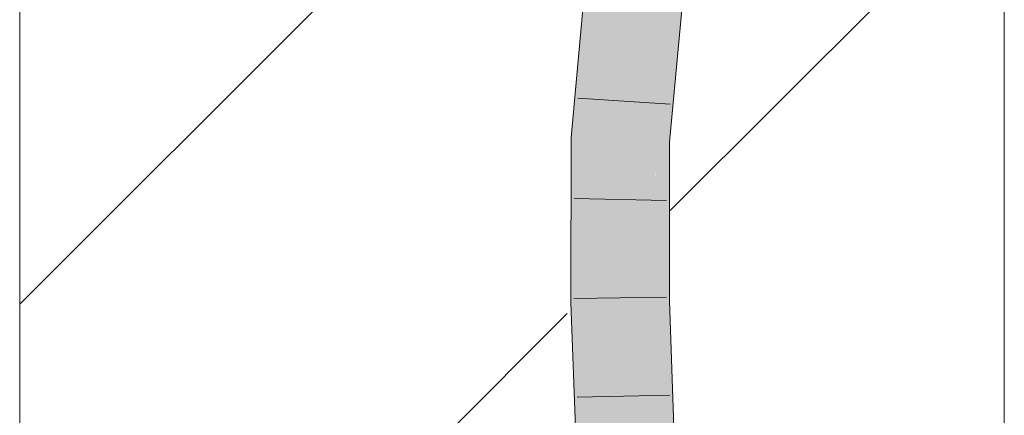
# Model space of a CAD drawing. Extents: x -620 to 300, y 62 to 1162.
# Tile 274 of 307: x 243 to 245.5, y 967.37 to 968.38. Entities that reach past the tile are written whole.
import ezdxf
from ezdxf.lldxf.tags import DXFTag

# ---------------------------------------------------------------- set-up
doc = ezdxf.new("R2010")
doc.units = 0
doc.layers.get('0').update_dxf_attribs({"lineweight": 13})
doc.layers.add('E_Detail_Linie_Text_Bem', color=7, linetype='Continuous', lineweight=13)
for name, color, linetype, lineweight, true_color in [('E_Detail_Wandschraffur', 7, 'Continuous', 5, 0xc0c0c0), ('E_Leerrohr 25-A06G955E8I', 7, 'Continuous', 9, 0xff8000), ('E_Leerrohr 25-Shading', 7, 'Continuous', 9, 0xff8000)]:
    doc.layers.add(name, color=color, linetype=linetype, lineweight=lineweight, true_color=true_color)
tags = doc.linetypes.add('fein_strichliert', pattern=[4, 1, -2, 1]).pattern_tags.tags
tags[8:9] = [DXFTag(74, 4), DXFTag(75, 0), DXFTag(340, '0'), DXFTag(46, 0.0), DXFTag(50, 0.0), DXFTag(44, 0.0), DXFTag(45, 0.0)]
tags[6:7] = [DXFTag(74, 4), DXFTag(75, 0), DXFTag(340, '0'), DXFTag(46, 0.0), DXFTag(50, 0.0), DXFTag(44, 0.0), DXFTag(45, 0.0)]
tags[4:5] = [DXFTag(74, 4), DXFTag(75, 0), DXFTag(340, '0'), DXFTag(46, 0.0), DXFTag(50, 0.0), DXFTag(44, 0.0), DXFTag(45, 0.0)]

# ---------------------------------------------------------------- blocks, each defined once
blk = doc.blocks.new('Shading-A06G94V18I', base_point=(243.3339, 864.5048))
at = {"layer": 'E_Leerrohr 25-Shading', "color": 43, "true_color": 0xd7ab7f}
for points in [[(244.4017, 968.0796), (244.4382, 968.0779), (244.4366, 968.4642), (244.4729, 968.4596)], [(244.655, 968.4363), (244.6483, 968.4372), (244.6148, 968.0701)], [(244.6595, 968.4358), (244.655, 968.4363), (244.617, 968.07), (244.6148, 968.0701)], [(244.617, 968.07), (244.6514, 968.0685), (244.6595, 968.4358), (244.6846, 968.4326)], [(244.4008, 967.6606), (244.4374, 967.6612), (244.4017, 968.0796), (244.4382, 968.0779)], [(244.6148, 968.0701), (244.6143, 967.7444), (244.617, 968.07)], [(244.6143, 967.7444), (244.6514, 968.0685), (244.617, 968.07)], [(244.6514, 968.0685), (244.6143, 967.7444), (244.6509, 967.7455)], [(244.6143, 967.7444), (244.6141, 967.6642), (244.6509, 967.7455), (244.6507, 967.6649)], [(244.416, 967.2342), (244.4526, 967.2353), (244.4008, 967.6606), (244.4374, 967.6612)], [(244.6293, 967.2407), (244.6659, 967.2418), (244.6141, 967.6642), (244.6507, 967.6649)]]:
    blk.add_solid(points, dxfattribs=at)
at = {"layer": 'E_Leerrohr 25-Shading', "color": 31, "true_color": 0xfabd7f}
for points in [[(244.4382, 968.0779), (244.5265, 968.074), (244.4729, 968.4596), (244.5606, 968.4484)], [(244.5578, 968.4179), (244.5265, 968.074), (244.6483, 968.4372), (244.6148, 968.0701)], [(244.4374, 967.6612), (244.5258, 967.6627), (244.4382, 968.0779), (244.5265, 968.074)], [(244.5258, 967.6627), (244.6141, 967.6642), (244.5265, 968.074), (244.6148, 968.0701)], [(244.4526, 967.2353), (244.5409, 967.238), (244.4374, 967.6612), (244.5258, 967.6627)], [(244.5409, 967.238), (244.6293, 967.2407), (244.5258, 967.6627), (244.6141, 967.6642)]]:
    blk.add_solid(points, dxfattribs=at)
blk = doc.blocks.new('Referenz-A06G955I8I')
at = {"layer": 'E_Detail_Linie_Text_Bem', "linetype": 'Continuous', "ltscale": 0.13}
for p, q in [((243.0012, 958.3268), (243.0012, 970.1268)), ((245.5012, 970.1268), (245.5012, 930.1268))]:
    blk.add_line(p, q, dxfattribs=at)
at = {"layer": 'E_Detail_Wandschraffur', "linetype": 'ByBlock', "ltscale": 0.13}
blk.add_line((243.0012, 967.6567), (244.3114, 968.9669), dxfattribs=at)
at = {"layer": 'E_Detail_Wandschraffur', "linetype": 'fein_strichliert', "ltscale": 0.13}
for p, q in [((244.6531, 967.8944), (245.5012, 968.7425)), ((243.0012, 966.2425), (244.3914, 967.6327))]:
    blk.add_line(p, q, dxfattribs=at)
at = {"layer": 'E_Leerrohr 25-A06G955E8I', "linetype": 'Continuous', "ltscale": 0.13}
for p, q in [((244.4017, 968.0796), (244.4366, 968.4642)), ((244.6514, 968.0685), (244.6846, 968.4326)), ((244.6527, 968.1644), (244.4182, 968.1799)), ((244.4008, 967.6606), (244.4017, 968.0796)), ((244.6507, 967.6649), (244.6514, 968.0685)), ((244.6437, 967.92), (244.4088, 967.9251)), ((244.416, 967.2342), (244.4008, 967.6606)), ((244.6433, 967.6744), (244.4083, 967.6707)), ((244.6659, 967.2418), (244.6507, 967.6649)), ((244.6518, 967.4256), (244.4169, 967.4198))]:
    blk.add_line(p, q, dxfattribs=at)

msp = doc.modelspace()

# ---------------------------------------------------------------- block references
at = {"color": 8, "lineweight": 25, "ltscale": 0.25, "true_color": 0x808080}
msp.add_blockref('Referenz-A06G955I8I', (0, 0), dxfattribs=at)
msp.add_blockref('Shading-A06G94V18I', (243.3339, 864.5048))

doc.saveas('drawing.dxf')
